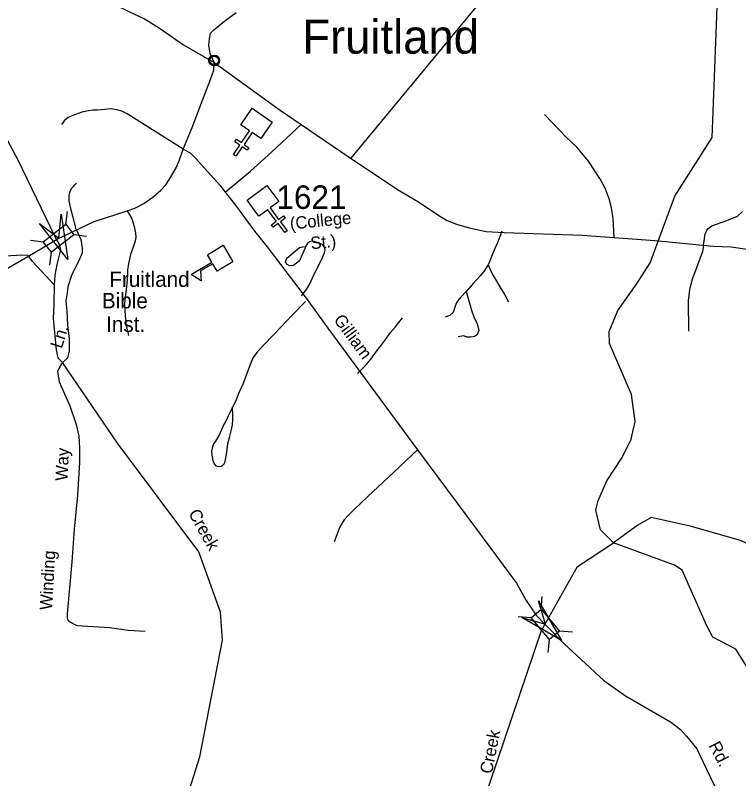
# Model space of a CAD drawing. Extents: x 884530 to 1028605, y 526725 to 653634.
# Drawn here: x 987976 to 991821, y 612638 to 616697 of the extents above; entities that cross this region are included whole.
import ezdxf

# ---------------------------------------------------------------- set-up
doc = ezdxf.new("R2010")
doc.units = 0
for name, color, linetype in [('Exist Civil Demographics City Label', 7, 'Continuous'), ('Exist Civil Demographics Community CELL', 7, 'Continuous'), ('Exist Cultural Church CELL', 7, 'Continuous'), ('Exist Cultural Educational Facility Elementary CELL', 7, 'Continuous'), ('Exist Cultural Educational Facility High Label', 7, 'Continuous'), ('Exist Hydrographic Creek Single Shore', 7, 'Continuous'), ('Exist Hydrographic Creek Single Shore Label', 7, 'Continuous'), ('Exist Road Non-System Type 51', 7, 'Continuous'), ('Exist Road Non-System Type 51 Label', 7, 'Continuous'), ('Exist Road Secondary Structure Standard Bridge Attributed CELL', 7, 'Continuous'), ('Exist Road Secondary Structure Standard Bridge CELL', 7, 'Continuous'), ('Exist Road Secondary Type 51 Attributed', 7, 'Continuous'), ('Exist Road Secondary Type 51 Label', 7, 'Continuous'), ('Exist Road Secondary Type 51 Number Label', 7, 'Continuous')]:
    doc.layers.add(name, color=color, linetype=linetype)

msp = doc.modelspace()

# ---------------------------------------------------------------- linework, layer by layer
at = {"layer": 'Exist Civil Demographics Community CELL'}
msp.add_lwpolyline([(989009.9, 616460.7), (989010.2, 616462.4), (989010.8, 616464.4), (989011.7, 616466.6), (989012.6, 616468.3), (989013.6, 616470.1), (989014.7, 616471.6), (989015.9, 616473), (989017.3, 616474.4), (989019, 616475.8), (989020.7, 616476.9), (989022.2, 616477.8), (989023.7, 616478.5), (989025.4, 616479.2), (989027.1, 616479.8), (989028.4, 616480.1), (989029.9, 616480.3), (989031.1, 616480.6), (989033.1, 616480.6), (989034.4, 616480.6), (989036.1, 616480.5), (989037.6, 616480.3), (989039.1, 616480), (989040.7, 616479.6), (989042.2, 616479), (989044.3, 616478.1), (989046.2, 616477), (989047.7, 616475.9), (989049.3, 616474.7), (989050.3, 616473.8), (989051.6, 616472.4), (989052.7, 616471), (989053.7, 616469.6), (989054.6, 616468.1), (989055.4, 616466.5), (989056, 616465), (989056.5, 616463.4), (989056.9, 616462), (989057.2, 616460.2), (989057.4, 616458.8), (989057.5, 616456.9), (989057.4, 616455.2), (989057.2, 616453.4), (989057, 616451.8), (989056.5, 616449.9), (989055.9, 616448.1), (989055.2, 616446.6), (989054.2, 616444.7), (989053.2, 616443.1), (989052.2, 616441.7), (989050.9, 616440.2), (989049.3, 616438.7), (989047.7, 616437.5), (989046.2, 616436.4), (989044.9, 616435.7), (989042.8, 616434.7), (989040.6, 616433.9), (989038.8, 616433.4), (989036.8, 616433), (989035.5, 616432.9), (989034.1, 616432.8), (989032.4, 616432.8), (989031.1, 616432.9), (989029.4, 616433.1), (989027.6, 616433.5), (989026.2, 616433.9), (989024.6, 616434.5), (989023.2, 616435.1), (989022, 616435.8), (989019.9, 616437), (989018.2, 616438.3), (989016.7, 616439.7), (989015.4, 616441.2), (989014.4, 616442.4), (989013.5, 616443.7), (989012.2, 616445.8), (989011.7, 616446.9), (989011.2, 616448.1), (989010.4, 616450.6), (989009.9, 616452.8), (989009.7, 616454.4), (989009.6, 616456.3), (989009.6, 616457.7), (989009.8, 616459.7)], close=True, dxfattribs=at)
msp.add_lwpolyline([(989009.9, 616460.7), (989010.2, 616462.4), (989010.8, 616464.4), (989011.7, 616466.6), (989012.6, 616468.3), (989013.6, 616470.1), (989014.7, 616471.6), (989015.9, 616473), (989017.3, 616474.4), (989019, 616475.8), (989020.7, 616476.9), (989022.2, 616477.8), (989023.7, 616478.5), (989025.4, 616479.2), (989027.1, 616479.8), (989028.4, 616480.1), (989029.9, 616480.3), (989031.1, 616480.6), (989033.1, 616480.6), (989034.4, 616480.6), (989036.1, 616480.5), (989037.6, 616480.3), (989039.1, 616480), (989040.7, 616479.6), (989042.2, 616479), (989044.3, 616478.1), (989046.2, 616477), (989047.7, 616475.9), (989049.3, 616474.7), (989050.3, 616473.8), (989051.6, 616472.4), (989052.7, 616471), (989053.7, 616469.6), (989054.6, 616468.1), (989055.4, 616466.5), (989056, 616465), (989056.5, 616463.4), (989056.9, 616462), (989057.2, 616460.2), (989057.4, 616458.8), (989057.5, 616456.9), (989057.4, 616455.2), (989057.2, 616453.4), (989057, 616451.8), (989056.5, 616449.9), (989055.9, 616448.1), (989055.2, 616446.6), (989054.2, 616444.7), (989053.2, 616443.1), (989052.2, 616441.7), (989050.9, 616440.2), (989049.3, 616438.7), (989047.7, 616437.5), (989046.2, 616436.4), (989044.9, 616435.7), (989042.8, 616434.7), (989040.6, 616433.9), (989038.8, 616433.4), (989036.8, 616433), (989035.5, 616432.9), (989034.1, 616432.8), (989032.4, 616432.8), (989031.1, 616432.9), (989029.4, 616433.1), (989027.6, 616433.5), (989026.2, 616433.9), (989024.6, 616434.5), (989023.2, 616435.1), (989022, 616435.8), (989019.9, 616437), (989018.2, 616438.3), (989016.7, 616439.7), (989015.4, 616441.2), (989014.4, 616442.4), (989013.5, 616443.7), (989012.2, 616445.8), (989011.7, 616446.9), (989011.2, 616448.1), (989010.4, 616450.6), (989009.9, 616452.8), (989009.7, 616454.4), (989009.6, 616456.3), (989009.6, 616457.7), (989009.8, 616459.7)], close=True, dxfattribs=at)
for centre, radius in [((989033.6, 616456.9), 28.8), ((989033.6, 616456.9), 28.8), ((989033.5, 616457), 23.4), ((989033.5, 616457), 23.4)]:
    msp.add_circle(centre, radius, dxfattribs=at)
at = {"layer": 'Exist Cultural Church CELL'}
for points in [[(989282.1, 616041.6), (989235.1, 616073.8), (989192, 616011), (989218.4, 615992.9), (989209.3, 615979.7), (989182.9, 615997.8), (989148.9, 615948.2), (989135.7, 615957.3), (989169.7, 616006.9), (989143.4, 616025), (989152.4, 616038.2), (989178.8, 616020.1), (989221.9, 616082.8), (989174.4, 616115.6), (989234.7, 616203.3), (989342.3, 616129.4)], [(989376.2, 615707.4), (989330.6, 615673.3), (989376, 615612.2), (989401.7, 615631.3), (989411.2, 615618.5), (989385.6, 615599.4), (989421.5, 615551.1), (989408.6, 615541.6), (989372.7, 615589.8), (989347, 615570.7), (989337.5, 615583.5), (989363.2, 615602.6), (989317.7, 615663.7), (989271.4, 615629.4), (989207.8, 615714.8), (989312.6, 615792.8)]]:
    msp.add_lwpolyline(points, close=True, dxfattribs=at)
at = {"layer": 'Exist Cultural Educational Facility Elementary CELL'}
msp.add_lwpolyline([(989133.3, 615387.1), (989049.2, 615336.8), (989025.6, 615376.3), (988961.2, 615337.8), (988964.5, 615285), (988910.4, 615318.6), (989020.7, 615384.6), (988997, 615424.1), (989081, 615474.4)], close=True, dxfattribs=at)
at = {"layer": 'Exist Hydrographic Creek Single Shore'}
for points in [[(991278.3, 615268), (991350.9, 615382), (991482.4, 615735.5), (991679.6, 616048), (991704.3, 616693.4), (991729.5, 617461), (991430.8, 617988.8), (991346.2, 618433.5), (991110.6, 618858.4), (990540.6, 619729.6), (990341.1, 619976.7), (990168.9, 620328.7)], [(988185, 615262.7), (988187.4, 615316), (988198.9, 615371.7), (988219, 615450.6), (988209, 615481.5), (988190.4, 615516.3), (987989.2, 615930.2), (987873.6, 616145.5), (987284.1, 616872.1), (986735.4, 617207.5), (986501, 617434), (986066.3, 617752.8), (985592.4, 618317.1), (985587.3, 618364.9), (985296.2, 618599.6), (985154.8, 618898.1), (984924.3, 619157), (984746.4, 619387.6)], [(988185, 615262.7), (988068.3, 615388.7), (988045.1, 615420.4), (988010.6, 615421.5), (987925, 615417.2), (987800.8, 615377.6), (987645.5, 615350.7), (987538.7, 615333.8), (987300, 615252.7), (986970, 615114.9), (986110.8, 614863.1), (985550.9, 614831.7), (985386, 614887.4), (985212, 615160.1), (985168, 615571.2), (985098.4, 615730.1), (984984.7, 615817.7), (984444.2, 616104.3), (984347.6, 616207.9), (983790.4, 616485), (983436.6, 616623.3)], [(988858.5, 612339.9), (988881.4, 612513.4), (988956.4, 612754.7), (989078, 613375.9), (989066.4, 613523.7), (988952.5, 613844.4), (988520, 614423.3), (988227.2, 614850.5), (988203.2, 614873.7), (988195.5, 614918.5), (988178.8, 615084.8), (988183.5, 615161.4), (988185, 615262.7)], [(991155.1, 613892.5), (991086.4, 613961.2), (991062.1, 614067), (991072.6, 614112.8), (991121.1, 614222.1), (991202.6, 614347), (991249.4, 614444.2), (991270.2, 614537.8), (991251.1, 614680.8), (991135, 614953.1), (991133.2, 615015.6), (991178.3, 615128.4), (991278.3, 615268)], [(992802.5, 613587.3), (992459.2, 613639.4), (992105.5, 613781.6), (991831.4, 613904.7), (991563.2, 613982), (991356.9, 614027.1), (991285.8, 613987.2), (991155.1, 613892.5)], [(988858.5, 612339.9), (989201, 612352.7), (989489.3, 612491.3), (989632, 612521.3), (990154.8, 612445.1), (990236.5, 612400.9), (990370.7, 612421.1), (990447.7, 612475.3), (990499.1, 612614.8), (990772.9, 613425.8), (990964.5, 613767.2), (991155.1, 613892.5)], [(992766.8, 611538.9), (992808.7, 611664.8), (992763.7, 611814), (992611.1, 612070.8), (992396.1, 612210.3), (992201.9, 612682.1), (992004.3, 613011.7), (991806.6, 613327.5), (991684.6, 613390.4), (991651.6, 613451.2), (991521.6, 613747.8), (991480, 613773.8), (991155.1, 613892.5)]]:
    msp.add_lwpolyline(points, dxfattribs=at)
at = {"layer": 'Exist Road Non-System Type 51'}
msp.add_line((989760.7, 615936.8), (990508, 616840.4), dxfattribs=at)
for points in [[(988868.3, 615985.9), (988570.3, 616173.5), (988543.3, 616187.7), (988515.4, 616195), (988483.9, 616199.8), (988450.1, 616195.9), (988429.8, 616194.4), (988414, 616192.9), (988389.2, 616192.2), (988365.2, 616189.2), (988330.5, 616181.7), (988282.5, 616164.4), (988257.6, 616153.1), (988235.9, 616136.6), (988222.4, 616117.1)], [(991159.6, 615517.7), (991154.1, 615616.1), (991145.9, 615672.9), (991132.4, 615721.7), (991110.7, 615778.7), (991083.6, 615830.2), (991023.4, 615921.8), (990961.7, 615995.6), (990904.7, 616049.8), (990789.2, 616170.2)], [(988300.6, 615560), (988282.7, 615628.7), (988273, 615662), (988265.8, 615694), (988263, 615710.6), (988262.4, 615725.1), (988263.2, 615741.1), (988265.8, 615755.3), (988270.4, 615765.9), (988277.4, 615777.5), (988285.4, 615787.2), (988293.4, 615795.2), (988302.3, 615805.1)], [(988570.8, 615657.1), (988594.8, 615614.6), (988607.9, 615574.3), (988614.9, 615539.5), (988616.4, 615518.7), (988614.1, 615495.5), (988604, 615469.9), (988589.4, 615425.9), (988580.1, 615384.9), (988572.3, 615343.9), (988571.6, 615289), (988565.4, 615238.7), (988560.8, 615199.3), (988556.5, 615160.6), (988560.4, 615098.7), (988565, 615047.7), (988577.4, 614994.3)], [(991634.4, 615473.6), (991643.8, 615535.1), (991651.4, 615552.6), (991656.7, 615562.5), (991665.9, 615569.6), (991678.9, 615577.3), (991758.3, 615606.4), (991814.3, 615628.9), (991842.3, 615654.6)], [(988300.6, 615560), (988323.7, 615504.7), (988328.9, 615481.7), (988332.5, 615456.8), (988331, 615434), (988314.7, 615392), (988297.7, 615361.1), (988274.8, 615313.2), (988256, 615252.7), (988251.9, 615222.5), (988245.5, 615179.7), (988249.6, 615125.8), (988253.8, 615050.5), (988262.7, 614977.3), (988262.7, 614911.6), (988254.2, 614876.8), (988222.6, 614844.2), (988209.8, 614823.4), (988201.3, 614804.1), (988210.2, 614748.9), (988266.5, 614621.2), (988300.1, 614521.5), (988313.8, 614459.2), (988318.3, 614395.9), (988318.2, 614321.5), (988306.2, 614146), (988288.6, 613966), (988277.5, 613791.3), (988252.2, 613515.6), (988252.6, 613491.8), (988256.6, 613480.1), (988263.4, 613473.6), (988303.8, 613452.9), (988477.8, 613441.9), (988578.5, 613427.5), (988666.2, 613422.6)], [(990563.1, 615548.9), (990539.2, 615487.6), (990524.8, 615456.8), (990511.3, 615423.2), (990498.9, 615391.5), (990490.2, 615370.4)], [(989497.1, 615205.6), (989524.7, 615239.9), (989541.7, 615268.9), (989555.1, 615300.8), (989566.3, 615323.9), (989578.2, 615346.9), (989589.4, 615370), (989604.9, 615401.2), (989619.1, 615434), (989622.3, 615442.8), (989622.8, 615452.6), (989620.5, 615463.7), (989610.2, 615476.4), (989588.5, 615487.6), (989569.3, 615493.5), (989552.1, 615495.8), (989539.5, 615492.7), (989529.8, 615484.5), (989522.4, 615474.2), (989486.1, 615392.1), (989471.5, 615379), (989454.6, 615366.4), (989433.4, 615365.4), (989422, 615372.8), (989413.2, 615386.6), (989418.9, 615405.7), (989487, 615463.5), (989513.3, 615468.5)], [(991634.4, 615473.6), (991629.8, 615440.2), (991621.8, 615421.4), (991608.4, 615382.3), (991571.8, 615289.8), (991560, 615238.5), (991552.6, 615179.7), (991554.2, 615018.4)], [(990490.2, 615370.4), (990467.2, 615335), (990448, 615311.9), (990409.7, 615271.6), (990373.2, 615228.4)], [(990490.2, 615370.4), (990513.2, 615318.6), (990557.7, 615245), (990578.8, 615210.9), (990597.7, 615173.7)], [(990373.2, 615228.4), (990345.3, 615200.6), (990335.6, 615188.1), (990327, 615176.6), (990321.1, 615168.8), (990313.8, 615150.9), (990303, 615117.1), (990285.8, 615101.8), (990260.9, 615092.1)], [(990373.2, 615228.4), (990401, 615128.8), (990413.3, 615094.4), (990431.7, 615056.1), (990437.4, 615037.4), (990440.3, 615021.1), (990435.5, 615008.7), (990430.8, 614999.1), (990416.3, 614990.4), (990398.1, 614986.6), (990379.8, 614986.6), (990358.7, 614992.4), (990329.9, 614988.5)], [(989518.9, 615175.3), (989442.7, 615098.5), (989423.5, 615076.2), (989381.7, 615033.8), (989352.5, 615001.5), (989291.1, 614940.1), (989259.7, 614905), (989239.7, 614878.6), (989224.7, 614841), (989205.8, 614787.1), (989186.3, 614736.2), (989164.8, 614689.6), (989146.5, 614644.7), (989130.8, 614613.4), (989124.9, 614601.7), (989107, 614567.7), (989098.4, 614546.3), (989078.4, 614507.8), (989061.5, 614467.7), (989040.7, 614432.4), (989031.9, 614420.4), (989025.5, 614407.6), (989022.3, 614395.6), (989019.1, 614379.6), (989021.5, 614357.9), (989026.3, 614329.9), (989033.5, 614312.8), (989042.3, 614302.7), (989052.7, 614299.5), (989061.5, 614298.7), (989071.9, 614300.3), (989078.4, 614304.3), (989086.4, 614312.3), (989092, 614322.7), (989096, 614346.8), (989099.2, 614363.6), (989106.5, 614418.1), (989114.5, 614451.7), (989123.3, 614487.7), (989131.3, 614519.8), (989132.9, 614549.5), (989132.9, 614572.7), (989130.8, 614613.4)], [(989795.4, 614793.7), (989839.5, 614836.9), (989865.5, 614869.5), (989897.1, 614912.7), (989918.3, 614940.5), (989945.1, 614975.1), (989968.2, 615008.7), (989995, 615038.4), (990015.1, 615063.4), (990034.4, 615088.3)], [(990114.9, 614386.4), (989957.7, 614239.7), (989850.2, 614139.2), (989775.6, 614067.9), (989748.6, 614040.8), (989723.7, 614015.5), (989700.6, 613978.4), (989671.7, 613897.3)]]:
    msp.add_lwpolyline(points, dxfattribs=at)
at = {"layer": 'Exist Road Secondary Structure Standard Bridge Attributed CELL'}
for points in [[(988220.7, 615640.7), (988255.6, 615399.4), (988104.7, 615591), (988207.5, 615511.5)], [(990757.9, 613584.8), (990879.7, 613373.6), (990668.6, 613495.5), (990793.6, 613459.8)]]:
    msp.add_lwpolyline(points, close=True, dxfattribs=at)
at = {"layer": 'Exist Road Secondary Structure Standard Bridge CELL'}
for p, q in [((988244.4, 615585.6), (988252.8, 615654.1)), ((988286.8, 615531.3), (988355.3, 615522.8)), ((988056.6, 615501.3), (988125.1, 615492.8)), ((988160.1, 615368.7), (988168.5, 615437.2)), ((990771, 613538.4), (990777, 613607.1)), ((990718.1, 613494), (990649.4, 613500)), ((990937.8, 613417.4), (990869.1, 613423.4)), ((990809, 613309.3), (990815, 613378.1))]:
    msp.add_line(p, q, dxfattribs=at)
for points in [[(988125.1, 615492.8), (988244.2, 615585.9), (988287.6, 615530.3), (988168.5, 615437.2)], [(990815, 613378.1), (990717.9, 613493.8), (990772, 613539.2), (990869.1, 613423.4)]]:
    msp.add_lwpolyline(points, close=True, dxfattribs=at)
at = {"layer": 'Exist Road Secondary Type 51 Attributed'}
for points in [[(986674.8, 617566.7), (986696.3, 617549.8), (986745.7, 617527.7), (986815, 617492.9), (986875.5, 617472.4), (986921.1, 617460.9), (986956.7, 617451.6), (987079.5, 617422.6), (987251.3, 617347.3), (987259.2, 617343.1), (987507.3, 617224.5), (987777, 617095), (988149.2, 616921.9), (988499.8, 616755.9), (988580.4, 616717), (988663.3, 616678.1), (988684.8, 616665.3), (988753.4, 616620.9), (988870.6, 616540.8), (989033.5, 616447.1)], [(989033.5, 616447.1), (989012.6, 616494.6), (989005.7, 616538.7), (989007.6, 616573.7), (989014.6, 616601.5), (989031, 616619.4), (989048.9, 616634.4), (989089.2, 616667.2), (989151, 616711.2)], [(988868.3, 615985.9), (988894.3, 616049.2), (988919.1, 616109.5), (988971.3, 616246.4), (989013.1, 616356.6), (989030.8, 616405.7), (989033.5, 616447.1)], [(989033.5, 616447.1), (989383.2, 616192.3), (989495.2, 616116.1)], [(989091.5, 615756.7), (989227.1, 615868.2), (989340, 615971.8), (989495.2, 616116.1)], [(989495.2, 616116.1), (989750.4, 615942.8), (990008.6, 615770.9), (990118.5, 615705.1), (990228.1, 615633.3), (990271.2, 615605.8), (990320.6, 615586), (990387.9, 615567.6), (990479.3, 615548.6), (990575.2, 615543.1), (990991, 615528.7), (991376, 615499.6), (991469.6, 615490.9), (991611.8, 615477.1), (991686.3, 615470.1), (991781.4, 615465.4), (991866.2, 615453.1)], [(988198.2, 615507.1), (988395.3, 615601.4), (988570.8, 615657.1), (988611.8, 615672.6), (988658.9, 615696.5), (988707.6, 615729.8), (988750.2, 615767.7), (988775.7, 615796.3), (988802, 615835.7), (988832.9, 615889.9), (988848.3, 615929.3), (988868.3, 615985.9)], [(988868.3, 615985.9), (988905.5, 615965.7), (988934.9, 615937.8), (989062.8, 615793.7), (989091.5, 615756.7)], [(989091.5, 615756.7), (989147.3, 615688.6), (989248, 615548.8), (989315.7, 615466.7), (989499.5, 615224.2), (989522.3, 615193.3), (989636.9, 615033.3), (990114.9, 614386.4), (990428.5, 613965.2), (990640.8, 613677.6), (990690.9, 613585.3), (990744.8, 613507.9), (990791.6, 613461)], [(987716.9, 615220.1), (987847.2, 615303.7), (988043.5, 615415.2), (988198.2, 615507.1)], [(990791.6, 613461), (990894.7, 613353.1), (990984.1, 613272.5), (991103.8, 613161.5), (991219.9, 613079.9), (991459.4, 612940.5), (991511.9, 612900.6), (991544.6, 612865.4), (991599.5, 612796.6), (991651, 612688.7), (991716.6, 612552.8)]]:
    msp.add_lwpolyline(points, dxfattribs=at)

# ---------------------------------------------------------------- texts
at = {"layer": 'Exist Civil Demographics City Label'}
msp.add_text('Fruitland', height=180.45, dxfattribs=at).set_placement((989501.8, 616493.4))
at = {"layer": 'Exist Cultural Educational Facility High Label'}
for s, p in [('Fruitland', (988476.1, 615253)), ('Bible', (988436.6, 615139.2)), ('Inst.', (988459, 615014))]:
    msp.add_text(s, height=82.02, dxfattribs=at).set_placement(p)
at = {"layer": 'Exist Hydrographic Creek Single Shore Label'}
for rotation, p in [(299.1048, (988894.4, 614049.9)), (299.1048, (988894.4, 614049.9)), (78.924, (990509.3, 612661.3)), (78.924, (990509.3, 612661.3))]:
    msp.add_text('Creek', height=65.62, rotation=rotation, dxfattribs=at).set_placement(p)
at = {"layer": 'Exist Road Non-System Type 51 Label'}
for s, rotation, p in [('Ln.', 72.3567, (988222.9, 614922.1)), ('Way', 87.4665, (988253.9, 614220.7)), ('Winding', 86.6294, (988171, 613533.7))]:
    msp.add_text(s, height=65.62, rotation=rotation, dxfattribs=at).set_placement(p)
at = {"layer": 'Exist Road Secondary Type 51 Label'}
for s, rotation, p in [('(College', 5.6674, (989439.2, 615557.7)), ('St.)', 5.6674, (989548.5, 615453.2)), ('Gilliam', 306.4545, (989665.4, 615077.7)), ('Rd.', 297.4019, (991660.2, 612815.9))]:
    msp.add_text(s, height=65.62, rotation=rotation, dxfattribs=at).set_placement(p)
at = {"layer": 'Exist Road Secondary Type 51 Number Label'}
msp.add_text('1621', height=125, dxfattribs=at).set_placement((989364.4, 615667.8))

doc.saveas('drawing.dxf')
